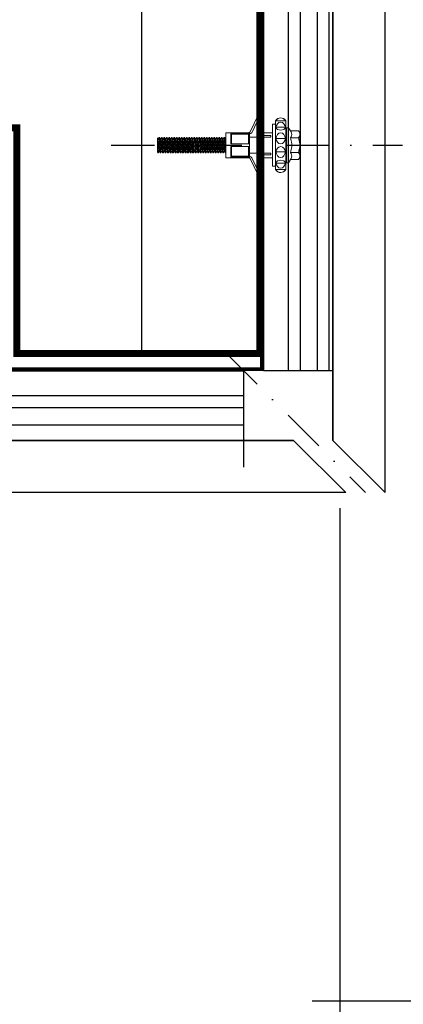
# Model space of a CAD drawing. Header units: millimetres. Extents: x -312551 to 250764, y -35891 to 59426.
# Tile 269 of 316: x 160359 to 160469, y 5709 to 5992. Entities that reach past the tile are written whole.
import ezdxf

# ---------------------------------------------------------------- set-up
doc = ezdxf.new("R2010")
doc.units = ezdxf.units.MM
doc.header["$LTSCALE"] = 2.5
doc.linetypes.add('DASHDOT', pattern=[1, 0.5, -0.25, 0, -0.25])
doc.linetypes.add('HIDDEN', pattern=[0.375, 0.25, -0.125])
for name, color, linetype in [('Rails', 1, 'Continuous'), ('TERR TILE 500', 11, 'Continuous'), ('TERR TILE 600', 160, 'Continuous'), ('Terracotta Tile', 30, 'Continuous')]:
    doc.layers.add(name, color=color, linetype=linetype)
doc.linetypes.add('BATTING', pattern='A,0.0001,-0.1,[134,ltypeshp.shx,S=0.1,R=0,X=-0.1,Y=0],-0.2,[134,ltypeshp.shx,S=0.1,R=180,X=0.1,Y=0],-0.1', length=0.4001)

# ---------------------------------------------------------------- blocks, each defined once
blk = doc.blocks.new('KP Tile fastener')
at = {"layer": 'Rails', "color": 7, "linetype": 'Continuous', "lineweight": 0}
for p, q in [((6.37, 3.87), (4.05, 8.63)), ((-3.59, 7.37), (-3.87, 7.02)), ((-3.87, 0), (-3.87, 7.02)), ((-3.5, 7.37), (-3.73, 7.02)), ((-3.73, 7.02), (-1.04, 7.02)), ((-3.63, 5.7), (-3.73, 5.14)), ((-3.34, 6.17), (-3.63, 5.7)), ((-3.24, 7.64), (-3.59, 7.37)), ((-3.18, 7.63), (-3.5, 7.37)), ((-2.9, 6.49), (-3.34, 6.17)), ((-2.83, 7.81), (-3.24, 7.64)), ((-2.8, 7.8), (-3.18, 7.63)), ((-2.39, 6.6), (-2.9, 6.49)), ((-2.39, 7.87), (-2.83, 7.81)), ((-2.39, 7.86), (-2.8, 7.8)), ((-1.94, 7.82), (-2.39, 7.87)), ((-1.97, 7.8), (-2.39, 7.86)), ((-1.87, 6.49), (-2.39, 6.6)), ((-1.59, 7.63), (-1.97, 7.8)), ((-1.53, 7.65), (-1.94, 7.82)), ((-1.43, 6.17), (-1.87, 6.49)), ((-1.27, 7.37), (-1.59, 7.63)), ((-1.18, 7.38), (-1.53, 7.65)), ((-1.14, 5.7), (-1.43, 6.17)), ((-1.04, 7.02), (-1.27, 7.37)), ((-0.9, 7.02), (-1.18, 7.38)), ((-1.04, 5.14), (-1.14, 5.7)), ((-0.9, 0), (-0.9, 7.02)), ((-0.9, 6.03), (0, 6.03)), ((0, 0), (0, 6.03)), ((0, 0), (0, 6.03)), ((2.63, 3.85), (2.63, 8.3)), ((3.13, 3.04), (3.13, 8.33)), ((5.95, 3.6), (3.61, 8.44)), ((-7.87, 3.5), (-7.92, 3.12)), ((-7.92, 0), (-7.92, 3.12)), ((-7.92, 3.12), (-7.87, 2.73)), ((-7.71, 3.86), (-7.87, 3.5)), ((-7.47, 4.16), (-7.71, 3.86)), ((-7.47, 4.16), (-5.19, 4.16)), ((-5.53, 3.49), (-5.58, 3.12)), ((-5.58, 3.12), (-5.53, 2.74)), ((-5.4, 3.85), (-5.53, 3.49)), ((-5.19, 4.15), (-5.4, 3.85)), ((-5.19, 4.16), (-4.68, 5.04)), ((-4.68, 0), (-4.68, 5.04)), ((-4.68, 5.04), (-4.05, 5.04)), ((-4.05, 0), (-4.05, 5.04)), ((-3.73, 5.14), (-1.04, 5.14)), ((-3.73, 5.14), (-3.63, 4.82)), ((-3.63, 4.82), (-3.34, 4.54)), ((-3.34, 3.07), (-3.63, 2.53)), ((-3.34, 4.54), (-2.39, 4.3)), ((-2.9, 3.44), (-3.34, 3.07)), ((-2.39, 3.57), (-2.9, 3.44)), ((-2.39, 4.3), (-1.43, 4.54)), ((-1.87, 3.44), (-2.39, 3.57)), ((-1.43, 3.07), (-1.87, 3.44)), ((-1.43, 4.54), (-1.14, 4.82)), ((-1.14, 2.53), (-1.43, 3.07)), ((-1.14, 4.82), (-1.04, 5.14)), ((0, 3.6), (2.38, 3.6)), ((6.6, 0.36), (6.6, 3.69)), ((6.6, 3.51), (12, 3.51)), ((6.6, 3.33), (12, 3.33)), ((6.6, 3.33), (6.87, 3.2)), ((6.87, 0.36), (6.87, 3.2)), ((6.87, 3.2), (11.73, 3.2)), ((6.95, 3.6), (12, 3.6)), ((11.73, 3.2), (12, 3.33)), ((11.73, 0.36), (11.73, 3.2)), ((12, 0.36), (12, 3.6)), ((12, 3.6), (13.35, 3.6)), ((13.35, 0), (13.35, 3.6)), ((-7.9, 0.43), (-7.92, 0)), ((-7.9, 0.43), (-7.92, 0)), ((-7.9, -0.43), (-7.92, 0)), ((-7.9, -0.43), (-7.92, 0)), ((-7.84, 0.86), (-7.9, 0.43)), ((-7.87, 2.73), (-7.71, 2.38)), ((-7.75, 1.28), (-7.84, 0.86)), ((-7.62, 1.69), (-7.75, 1.28)), ((-7.71, 2.38), (-7.47, 2.08)), ((-7.47, 2.08), (-7.62, 1.69)), ((-7.47, 2.08), (-5.19, 2.08)), ((-5.56, 0.42), (-5.58, 0)), ((-5.56, 0.42), (-5.58, 0)), ((-5.56, -0.42), (-5.58, 0)), ((-5.56, -0.42), (-5.58, 0)), ((-5.52, 0.85), (-5.56, 0.42)), ((-5.53, 2.74), (-5.4, 2.39)), ((-5.44, 1.28), (-5.52, 0.85)), ((-5.33, 1.69), (-5.44, 1.28)), ((-5.4, 2.39), (-5.19, 2.08)), ((-5.2, 2.08), (-5.33, 1.69)), ((-4.68, 0), (-4.68, -5.04)), ((-4.05, 2.09), (-3.87, 2.09)), ((-4.05, 0), (-4.05, -5.04)), ((-3.63, 2.53), (-3.73, 1.88)), ((-3.73, 1.88), (-1.04, 1.88)), ((-3.73, 1.88), (-3.63, 1.32)), ((-3.63, 1.32), (-3.34, 0.85)), ((-3.34, 0.85), (-2.9, 0.53)), ((-2.9, 0.53), (-2.39, 0.42)), ((-2.9, 0.53), (-2.39, 0.42)), ((-2.39, 0.42), (-1.87, 0.53)), ((-2.39, 0.42), (-1.87, 0.53)), ((-1.87, 0.53), (-1.43, 0.85)), ((-1.43, 0.85), (-1.14, 1.32)), ((-1.04, 1.88), (-1.14, 2.53)), ((-1.14, 1.32), (-1.04, 1.88)), ((0, 0), (0, -6.03)), ((0, 0), (0, -6.03)), ((0.43, 2.28), (0.43, 2.79)), ((0.43, 2.79), (2.88, 2.79)), ((0.43, 2.28), (6.6, 2.28)), ((2.63, 2.28), (2.63, -2.28)), ((6.6, 0.36), (12, 0.36)), ((6.6, 0.36), (6.6, -3.69)), ((13.35, 2.2), (13.38, 2.25)), ((13.35, 0), (13.35, -3.6)), ((13.38, 2.25), (13.74, -2.25)), ((13.38, 2.25), (13.53, 2.25)), ((13.53, 2.25), (13.89, -2.25)), ((13.53, 2.25), (13.77, 1.84)), ((13.77, 1.84), (13.78, 1.82)), ((13.78, 1.82), (13.8, 1.81)), ((13.8, 1.81), (13.81, 1.81)), ((13.81, 1.81), (13.83, 1.81)), ((13.82, 1.81), (14.17, -1.81)), ((13.83, 1.81), (13.85, 1.82)), ((13.85, 1.82), (13.86, 1.84)), ((13.86, 1.84), (14.1, 2.25)), ((14.1, 2.25), (14.46, -2.25)), ((14.1, 2.25), (14.25, 2.25)), ((14.25, 2.25), (14.61, -2.25)), ((14.25, 2.25), (14.49, 1.84)), ((14.49, 1.84), (14.5, 1.82)), ((14.5, 1.82), (14.52, 1.81)), ((14.52, 1.81), (14.53, 1.81)), ((14.53, 1.81), (14.55, 1.81)), ((14.54, 1.81), (14.89, -1.81)), ((14.55, 1.81), (14.57, 1.82)), ((14.57, 1.82), (14.58, 1.84)), ((14.58, 1.84), (14.82, 2.25)), ((14.82, 2.25), (15.18, -2.25)), ((14.82, 2.25), (14.97, 2.25)), ((14.97, 2.25), (15.33, -2.25)), ((14.97, 2.25), (15.21, 1.84)), ((15.21, 1.84), (15.22, 1.82)), ((15.22, 1.82), (15.24, 1.81)), ((15.24, 1.81), (15.25, 1.81)), ((15.25, 1.81), (15.27, 1.81)), ((15.26, 1.81), (15.61, -1.81)), ((15.27, 1.81), (15.29, 1.82)), ((15.29, 1.82), (15.3, 1.84)), ((15.3, 1.84), (15.54, 2.25)), ((15.54, 2.25), (15.9, -2.25)), ((15.54, 2.25), (15.69, 2.25)), ((15.69, 2.25), (16.05, -2.25)), ((15.69, 2.25), (15.93, 1.84)), ((15.93, 1.84), (15.94, 1.82)), ((15.94, 1.82), (15.96, 1.81)), ((15.96, 1.81), (15.97, 1.81)), ((15.97, 1.81), (15.99, 1.81)), ((15.98, 1.81), (16.33, -1.81)), ((15.99, 1.81), (16.01, 1.82)), ((16.01, 1.82), (16.02, 1.84)), ((16.02, 1.84), (16.26, 2.25)), ((16.26, 2.25), (16.62, -2.25)), ((16.26, 2.25), (16.41, 2.25)), ((16.41, 2.25), (16.77, -2.25)), ((16.41, 2.25), (16.65, 1.84)), ((16.65, 1.84), (16.66, 1.82)), ((16.66, 1.82), (16.68, 1.81)), ((16.68, 1.81), (16.69, 1.81)), ((16.69, 1.81), (16.71, 1.81)), ((16.7, 1.81), (17.05, -1.81)), ((16.71, 1.81), (16.73, 1.82)), ((16.73, 1.82), (16.74, 1.84)), ((16.74, 1.84), (16.98, 2.25)), ((16.98, 2.25), (17.34, -2.25)), ((16.98, 2.25), (17.13, 2.25)), ((17.13, 2.25), (17.49, -2.25)), ((17.13, 2.25), (17.37, 1.84)), ((17.37, 1.84), (17.38, 1.82)), ((17.38, 1.82), (17.4, 1.81)), ((17.4, 1.81), (17.41, 1.81)), ((17.41, 1.81), (17.43, 1.81)), ((17.42, 1.81), (17.77, -1.81)), ((17.43, 1.81), (17.45, 1.82)), ((17.45, 1.82), (17.46, 1.84)), ((17.46, 1.84), (17.7, 2.25)), ((17.7, 2.25), (18.06, -2.25)), ((17.7, 2.25), (17.85, 2.25)), ((17.85, 2.25), (18.21, -2.25)), ((17.85, 2.25), (18.09, 1.84)), ((18.09, 1.84), (18.1, 1.82)), ((18.1, 1.82), (18.12, 1.81)), ((18.12, 1.81), (18.13, 1.81)), ((18.13, 1.81), (18.15, 1.81)), ((18.14, 1.81), (18.49, -1.81)), ((18.15, 1.81), (18.17, 1.82)), ((18.17, 1.82), (18.18, 1.84)), ((18.18, 1.84), (18.42, 2.25)), ((18.42, 2.25), (18.78, -2.25)), ((18.42, 2.25), (18.57, 2.25)), ((18.57, 2.25), (18.93, -2.25)), ((18.57, 2.25), (18.81, 1.84)), ((18.81, 1.84), (18.82, 1.82)), ((18.82, 1.82), (18.84, 1.81)), ((18.84, 1.81), (18.85, 1.81)), ((18.85, 1.81), (18.87, 1.81)), ((18.86, 1.81), (19.21, -1.81)), ((18.87, 1.81), (18.89, 1.82)), ((18.89, 1.82), (18.9, 1.84)), ((18.9, 1.84), (19.14, 2.25)), ((19.14, 2.25), (19.5, -2.25)), ((19.14, 2.25), (19.29, 2.25)), ((19.29, 2.25), (19.65, -2.25)), ((19.29, 2.25), (19.53, 1.84)), ((19.53, 1.84), (19.54, 1.82)), ((19.54, 1.82), (19.56, 1.81)), ((19.56, 1.81), (19.57, 1.81)), ((19.57, 1.81), (19.59, 1.81)), ((19.58, 1.81), (19.93, -1.81)), ((19.59, 1.81), (19.61, 1.82)), ((19.61, 1.82), (19.62, 1.84)), ((19.62, 1.84), (19.86, 2.25)), ((19.86, 2.25), (20.22, -2.25)), ((19.86, 2.25), (20.01, 2.25)), ((20.01, 2.25), (20.37, -2.25)), ((20.01, 2.25), (20.25, 1.84)), ((20.25, 1.84), (20.26, 1.82)), ((20.26, 1.82), (20.28, 1.81)), ((20.28, 1.81), (20.29, 1.81)), ((20.29, 1.81), (20.31, 1.81)), ((20.3, 1.81), (20.65, -1.81)), ((20.31, 1.81), (20.33, 1.82)), ((20.33, 1.82), (20.34, 1.84)), ((20.34, 1.84), (20.58, 2.25)), ((20.58, 2.25), (20.94, -2.25)), ((20.58, 2.25), (20.73, 2.25)), ((20.73, 2.25), (21.09, -2.25)), ((20.73, 2.25), (20.97, 1.84)), ((20.97, 1.84), (20.98, 1.82)), ((20.98, 1.82), (21, 1.81)), ((21, 1.81), (21.01, 1.81)), ((21.01, 1.81), (21.03, 1.81)), ((21.02, 1.81), (21.37, -1.81)), ((21.03, 1.81), (21.05, 1.82)), ((21.05, 1.82), (21.06, 1.84)), ((21.06, 1.84), (21.3, 2.25)), ((21.3, 2.25), (21.66, -2.25)), ((21.3, 2.25), (21.45, 2.25)), ((21.45, 2.25), (21.81, -2.25)), ((21.45, 2.25), (21.69, 1.84)), ((21.69, 1.84), (21.7, 1.82)), ((21.7, 1.82), (21.72, 1.81)), ((21.72, 1.81), (21.73, 1.81)), ((21.73, 1.81), (21.75, 1.81)), ((21.74, 1.81), (22.09, -1.81)), ((21.75, 1.81), (21.77, 1.82)), ((21.77, 1.82), (21.78, 1.84)), ((21.78, 1.84), (22.02, 2.25)), ((22.02, 2.25), (22.38, -2.25)), ((22.02, 2.25), (22.17, 2.25)), ((22.17, 2.25), (22.53, -2.25)), ((22.17, 2.25), (22.41, 1.84)), ((22.41, 1.84), (22.42, 1.82)), ((22.42, 1.82), (22.44, 1.81)), ((22.44, 1.81), (22.45, 1.81)), ((22.45, 1.81), (22.47, 1.81)), ((22.46, 1.81), (22.81, -1.81)), ((22.47, 1.81), (22.49, 1.82)), ((22.49, 1.82), (22.5, 1.84)), ((22.5, 1.84), (22.74, 2.25)), ((22.74, 2.25), (23.1, -2.25)), ((22.74, 2.25), (22.89, 2.25)), ((22.89, 2.25), (23.25, -2.25)), ((22.89, 2.25), (23.13, 1.84)), ((23.13, 1.84), (23.14, 1.82)), ((23.14, 1.82), (23.16, 1.81)), ((23.16, 1.81), (23.17, 1.81)), ((23.17, 1.81), (23.19, 1.81)), ((23.18, 1.81), (23.53, -1.81)), ((23.19, 1.81), (23.21, 1.82)), ((23.21, 1.82), (23.22, 1.84)), ((23.22, 1.84), (23.46, 2.25)), ((23.46, 2.25), (23.82, -2.25)), ((23.46, 2.25), (23.61, 2.25)), ((23.61, 2.25), (23.97, -2.25)), ((23.61, 2.25), (23.85, 1.84)), ((23.85, 1.84), (23.86, 1.82)), ((23.86, 1.82), (23.88, 1.81)), ((23.88, 1.81), (23.89, 1.81)), ((23.89, 1.81), (23.91, 1.81)), ((23.9, 1.81), (24.25, -1.81)), ((23.91, 1.81), (23.93, 1.82)), ((23.93, 1.82), (23.94, 1.84)), ((23.94, 1.84), (24.18, 2.25)), ((24.18, 2.25), (24.54, -2.25)), ((24.18, 2.25), (24.33, 2.25)), ((24.33, 2.25), (24.69, -2.25)), ((24.33, 2.25), (24.57, 1.84)), ((24.57, 1.84), (24.58, 1.82)), ((24.58, 1.82), (24.6, 1.81)), ((24.6, 1.81), (24.61, 1.81)), ((24.61, 1.81), (24.63, 1.81)), ((24.62, 1.81), (24.97, -1.81)), ((24.63, 1.81), (24.65, 1.82)), ((24.65, 1.82), (24.66, 1.84)), ((24.66, 1.84), (24.9, 2.25)), ((24.9, 2.25), (25.26, -2.25)), ((24.9, 2.25), (25.05, 2.25)), ((25.05, 2.25), (25.41, -2.25)), ((25.05, 2.25), (25.29, 1.84)), ((25.29, 1.84), (25.3, 1.82)), ((25.3, 1.82), (25.32, 1.81)), ((25.32, 1.81), (25.33, 1.81)), ((25.33, 1.81), (25.35, 1.81)), ((25.34, 1.81), (25.69, -1.81)), ((25.35, 1.81), (25.37, 1.82)), ((25.37, 1.82), (25.38, 1.84)), ((25.38, 1.84), (25.62, 2.25)), ((25.62, 2.25), (25.98, -2.25)), ((25.62, 2.25), (25.77, 2.25)), ((25.77, 2.25), (26.13, -2.25)), ((25.77, 2.25), (26.01, 1.84)), ((26.01, 1.84), (26.02, 1.82)), ((26.02, 1.82), (26.04, 1.81)), ((26.04, 1.81), (26.05, 1.81)), ((26.05, 1.81), (26.07, 1.81)), ((26.06, 1.81), (26.41, -1.81)), ((26.07, 1.81), (26.09, 1.82)), ((26.09, 1.82), (26.1, 1.84)), ((26.1, 1.84), (26.34, 2.25)), ((26.34, 2.25), (26.7, -2.25)), ((26.34, 2.25), (26.49, 2.25)), ((26.49, 2.25), (26.85, -2.25)), ((26.49, 2.25), (26.73, 1.84)), ((26.73, 1.84), (26.74, 1.82)), ((26.74, 1.82), (26.76, 1.81)), ((26.76, 1.81), (26.77, 1.81)), ((26.77, 1.81), (26.79, 1.81)), ((26.78, 1.81), (27.13, -1.81)), ((26.79, 1.81), (26.81, 1.82)), ((26.81, 1.82), (26.82, 1.84)), ((26.82, 1.84), (27.06, 2.25)), ((27.06, 2.25), (27.42, -2.25)), ((27.06, 2.25), (27.21, 2.25)), ((27.21, 2.25), (27.57, -2.25)), ((27.21, 2.25), (27.45, 1.84)), ((27.45, 1.84), (27.46, 1.82)), ((27.46, 1.82), (27.48, 1.81)), ((27.48, 1.81), (27.49, 1.81)), ((27.49, 1.81), (27.51, 1.81)), ((27.5, 1.81), (27.85, -1.81)), ((27.51, 1.81), (27.53, 1.82)), ((27.53, 1.82), (27.54, 1.84)), ((27.54, 1.84), (27.78, 2.25)), ((27.78, 2.25), (28.14, -2.25)), ((27.78, 2.25), (27.93, 2.25)), ((27.93, 2.25), (28.29, -2.25)), ((27.93, 2.25), (28.17, 1.84)), ((28.17, 1.84), (28.18, 1.82)), ((28.18, 1.82), (28.2, 1.81)), ((28.2, 1.81), (28.21, 1.81)), ((28.21, 1.81), (28.23, 1.81)), ((28.22, 1.81), (28.57, -1.81)), ((28.23, 1.81), (28.25, 1.82)), ((28.25, 1.82), (28.26, 1.84)), ((28.26, 1.84), (28.5, 2.25)), ((28.5, 2.25), (28.86, -2.25)), ((28.5, 2.25), (28.65, 2.25)), ((28.65, 2.25), (29.01, -2.25)), ((28.65, 2.25), (28.89, 1.84)), ((28.89, 1.84), (28.9, 1.82)), ((28.9, 1.82), (28.92, 1.81)), ((28.92, 1.81), (28.93, 1.81)), ((28.93, 1.81), (28.95, 1.81)), ((28.94, 1.81), (29.29, -1.81)), ((28.95, 1.81), (28.97, 1.82)), ((28.97, 1.82), (28.98, 1.84)), ((28.98, 1.84), (29.22, 2.25)), ((29.22, 2.25), (29.58, -2.25)), ((29.22, 2.25), (29.37, 2.25)), ((29.37, 2.25), (29.73, -2.25)), ((29.37, 2.25), (29.61, 1.84)), ((29.61, 1.84), (29.62, 1.82)), ((29.62, 1.82), (29.64, 1.81)), ((29.64, 1.81), (29.65, 1.81)), ((29.65, 1.81), (29.67, 1.81)), ((29.66, 1.81), (30.01, -1.81)), ((29.67, 1.81), (29.69, 1.82)), ((29.69, 1.82), (29.7, 1.84)), ((29.7, 1.84), (29.94, 2.25)), ((29.94, 2.25), (30.09, 2.25)), ((29.94, 2.25), (30.3, -2.25)), ((30.09, 2.25), (30.33, 1.84)), ((30.09, 2.25), (30.45, -2.25)), ((30.33, 1.84), (30.34, 1.82)), ((30.34, 1.82), (30.36, 1.81)), ((30.36, 1.81), (30.37, 1.81)), ((30.37, 1.81), (30.39, 1.81)), ((30.38, 1.81), (30.73, -1.81)), ((30.39, 1.81), (30.41, 1.82)), ((30.41, 1.82), (30.42, 1.84)), ((30.42, 1.84), (30.66, 2.25)), ((30.66, 2.25), (30.81, 2.25)), ((30.66, 2.25), (31.02, -2.25)), ((30.81, 2.25), (31.05, 1.84)), ((30.81, 2.25), (31.17, -2.25)), ((31.05, 1.84), (31.06, 1.82)), ((31.06, 1.82), (31.08, 1.81)), ((31.08, 1.81), (31.09, 1.81)), ((31.09, 1.81), (31.11, 1.81)), ((31.1, 1.81), (31.45, -1.81)), ((31.11, 1.81), (31.13, 1.82)), ((31.13, 1.82), (31.14, 1.84)), ((31.14, 1.84), (31.38, 2.25)), ((31.38, 2.25), (31.53, 2.25)), ((31.38, 2.25), (31.74, -2.25)), ((31.53, 2.25), (31.77, 1.84)), ((31.53, 2.25), (31.89, -2.25)), ((31.77, 1.84), (31.78, 1.82)), ((31.78, 1.82), (31.8, 1.81)), ((31.8, 1.81), (31.81, 1.81)), ((31.81, 1.81), (31.83, 1.81)), ((31.82, 1.81), (32.17, -1.81)), ((31.83, 1.81), (31.85, 1.82)), ((31.85, 1.82), (31.86, 1.84)), ((31.86, 1.84), (32.1, 2.25)), ((32.1, 2.25), (32.25, 2.25)), ((32.1, 2.25), (32.46, -2.25)), ((32.25, 2.25), (32.49, 1.84)), ((32.25, 2.25), (32.61, -2.25)), ((32.49, 1.84), (32.5, 1.82)), ((32.5, 1.82), (32.52, 1.81)), ((32.52, 1.81), (32.53, 1.81)), ((32.53, 1.81), (32.55, 1.81)), ((32.54, 1.81), (32.89, -1.81)), ((32.55, 1.81), (32.57, 1.82)), ((32.57, 1.82), (32.58, 1.84)), ((32.58, 1.84), (32.82, 2.25)), ((32.82, 2.25), (32.97, 2.25)), ((32.82, 2.25), (33.1, -1.25)), ((32.97, 2.25), (33.1, 2.02)), ((32.97, 2.25), (33.1, 0.61)), ((33.1, -2.11), (33.1, 2.02)), ((-7.92, 0), (-7.92, -3.12)), ((-7.92, -3.12), (-7.87, -2.73)), ((-7.84, -0.86), (-7.9, -0.43)), ((-7.84, -0.86), (-7.9, -0.43)), ((-7.87, -2.73), (-7.71, -2.38)), ((-7.75, -1.28), (-7.84, -0.86)), ((-7.62, -1.69), (-7.75, -1.28)), ((-7.71, -2.38), (-7.47, -2.08)), ((-7.47, -2.08), (-7.62, -1.69)), ((-7.47, -2.08), (-5.19, -2.08)), ((-5.58, -3.12), (-5.53, -2.74)), ((-5.52, -0.85), (-5.56, -0.42)), ((-5.52, -0.85), (-5.56, -0.42)), ((-5.53, -2.74), (-5.4, -2.39)), ((-5.44, -1.28), (-5.52, -0.85)), ((-5.33, -1.69), (-5.44, -1.28)), ((-5.4, -2.39), (-5.19, -2.08)), ((-5.2, -2.08), (-5.33, -1.69)), ((-4.05, -2.09), (-3.87, -2.09)), ((-3.87, 0), (-3.87, -7.02)), ((-3.73, -1.88), (-3.63, -1.32)), ((-3.63, -2.53), (-3.73, -1.88)), ((-3.73, -1.88), (-1.04, -1.88)), ((-3.63, -1.32), (-3.34, -0.85)), ((-3.34, -3.07), (-3.63, -2.53)), ((-3.34, -0.85), (-2.9, -0.53)), ((-3.34, -0.85), (-2.9, -0.53)), ((-2.9, -0.53), (-2.39, -0.42)), ((-2.9, -0.53), (-2.39, -0.42)), ((-2.39, -0.42), (-1.87, -0.53)), ((-2.39, -0.42), (-1.87, -0.53)), ((-1.87, -0.53), (-1.43, -0.85)), ((-1.87, -0.53), (-1.43, -0.85)), ((-1.43, -0.85), (-1.14, -1.32)), ((-1.14, -2.53), (-1.43, -3.07)), ((-1.14, -1.32), (-1.04, -1.88)), ((-1.04, -1.88), (-1.14, -2.53)), ((-0.9, 0), (-0.9, -7.02)), ((0.43, -2.28), (0.43, -2.79)), ((0.43, -2.28), (6.6, -2.28)), ((0.43, -2.79), (2.88, -2.79)), ((6.6, -0.36), (12, -0.36)), ((6.87, -0.36), (6.87, -3.2)), ((11.73, -0.36), (11.73, -3.2)), ((12, -0.36), (12, -3.6)), ((13.35, -0.78), (13.45, -1.81)), ((13.35, -1.94), (13.41, -1.84)), ((13.42, -1.82), (13.41, -1.84)), ((13.44, -1.81), (13.42, -1.82)), ((13.45, -1.81), (13.44, -1.81)), ((13.47, -1.81), (13.45, -1.81)), ((13.49, -1.82), (13.47, -1.81)), ((13.5, -1.84), (13.49, -1.82)), ((13.5, -1.84), (13.74, -2.25)), ((13.74, -2.25), (13.89, -2.25)), ((13.89, -2.25), (14.13, -1.84)), ((14.14, -1.82), (14.13, -1.84)), ((14.16, -1.81), (14.14, -1.82)), ((14.17, -1.81), (14.16, -1.81)), ((14.19, -1.81), (14.17, -1.81)), ((14.21, -1.82), (14.19, -1.81)), ((14.22, -1.84), (14.21, -1.82)), ((14.22, -1.84), (14.46, -2.25)), ((14.46, -2.25), (14.61, -2.25)), ((14.61, -2.25), (14.85, -1.84)), ((14.86, -1.82), (14.85, -1.84)), ((14.88, -1.81), (14.86, -1.82)), ((14.89, -1.81), (14.88, -1.81)), ((14.91, -1.81), (14.89, -1.81)), ((14.93, -1.82), (14.91, -1.81)), ((14.94, -1.84), (14.93, -1.82)), ((14.94, -1.84), (15.18, -2.25)), ((15.18, -2.25), (15.33, -2.25)), ((15.33, -2.25), (15.57, -1.84)), ((15.58, -1.82), (15.57, -1.84)), ((15.6, -1.81), (15.58, -1.82)), ((15.61, -1.81), (15.6, -1.81)), ((15.63, -1.81), (15.61, -1.81)), ((15.65, -1.82), (15.63, -1.81)), ((15.66, -1.84), (15.65, -1.82)), ((15.66, -1.84), (15.9, -2.25)), ((15.9, -2.25), (16.05, -2.25)), ((16.05, -2.25), (16.29, -1.84)), ((16.3, -1.82), (16.29, -1.84)), ((16.32, -1.81), (16.3, -1.82)), ((16.33, -1.81), (16.32, -1.81)), ((16.35, -1.81), (16.33, -1.81)), ((16.37, -1.82), (16.35, -1.81)), ((16.38, -1.84), (16.37, -1.82)), ((16.38, -1.84), (16.62, -2.25)), ((16.62, -2.25), (16.77, -2.25)), ((16.77, -2.25), (17.01, -1.84)), ((17.02, -1.82), (17.01, -1.84)), ((17.04, -1.81), (17.02, -1.82)), ((17.05, -1.81), (17.04, -1.81)), ((17.07, -1.81), (17.05, -1.81)), ((17.09, -1.82), (17.07, -1.81)), ((17.1, -1.84), (17.09, -1.82)), ((17.1, -1.84), (17.34, -2.25)), ((17.34, -2.25), (17.49, -2.25)), ((17.49, -2.25), (17.73, -1.84)), ((17.74, -1.82), (17.73, -1.84)), ((17.76, -1.81), (17.74, -1.82)), ((17.77, -1.81), (17.76, -1.81)), ((17.79, -1.81), (17.77, -1.81)), ((17.81, -1.82), (17.79, -1.81)), ((17.82, -1.84), (17.81, -1.82)), ((17.82, -1.84), (18.06, -2.25)), ((18.06, -2.25), (18.21, -2.25)), ((18.21, -2.25), (18.45, -1.84)), ((18.46, -1.82), (18.45, -1.84)), ((18.48, -1.81), (18.46, -1.82)), ((18.49, -1.81), (18.48, -1.81)), ((18.51, -1.81), (18.49, -1.81)), ((18.53, -1.82), (18.51, -1.81)), ((18.54, -1.84), (18.53, -1.82)), ((18.54, -1.84), (18.78, -2.25)), ((18.78, -2.25), (18.93, -2.25)), ((18.93, -2.25), (19.17, -1.84)), ((19.18, -1.82), (19.17, -1.84)), ((19.2, -1.81), (19.18, -1.82)), ((19.21, -1.81), (19.2, -1.81)), ((19.23, -1.81), (19.21, -1.81)), ((19.25, -1.82), (19.23, -1.81)), ((19.26, -1.84), (19.25, -1.82)), ((19.26, -1.84), (19.5, -2.25)), ((19.5, -2.25), (19.65, -2.25)), ((19.65, -2.25), (19.89, -1.84)), ((19.9, -1.82), (19.89, -1.84)), ((19.92, -1.81), (19.9, -1.82)), ((19.93, -1.81), (19.92, -1.81)), ((19.95, -1.81), (19.93, -1.81)), ((19.97, -1.82), (19.95, -1.81)), ((19.98, -1.84), (19.97, -1.82)), ((19.98, -1.84), (20.22, -2.25)), ((20.22, -2.25), (20.37, -2.25)), ((20.37, -2.25), (20.61, -1.84)), ((20.62, -1.82), (20.61, -1.84)), ((20.64, -1.81), (20.62, -1.82)), ((20.65, -1.81), (20.64, -1.81)), ((20.67, -1.81), (20.65, -1.81)), ((20.69, -1.82), (20.67, -1.81)), ((20.7, -1.84), (20.69, -1.82)), ((20.7, -1.84), (20.94, -2.25)), ((20.94, -2.25), (21.09, -2.25)), ((21.09, -2.25), (21.33, -1.84)), ((21.34, -1.82), (21.33, -1.84)), ((21.36, -1.81), (21.34, -1.82)), ((21.37, -1.81), (21.36, -1.81)), ((21.39, -1.81), (21.37, -1.81)), ((21.41, -1.82), (21.39, -1.81)), ((21.42, -1.84), (21.41, -1.82)), ((21.42, -1.84), (21.66, -2.25)), ((21.66, -2.25), (21.81, -2.25)), ((21.81, -2.25), (22.05, -1.84)), ((22.06, -1.82), (22.05, -1.84)), ((22.08, -1.81), (22.06, -1.82)), ((22.09, -1.81), (22.08, -1.81)), ((22.11, -1.81), (22.09, -1.81)), ((22.13, -1.82), (22.11, -1.81)), ((22.14, -1.84), (22.13, -1.82)), ((22.14, -1.84), (22.38, -2.25)), ((22.38, -2.25), (22.53, -2.25)), ((22.53, -2.25), (22.77, -1.84)), ((22.78, -1.82), (22.77, -1.84)), ((22.8, -1.81), (22.78, -1.82)), ((22.81, -1.81), (22.8, -1.81)), ((22.83, -1.81), (22.81, -1.81)), ((22.85, -1.82), (22.83, -1.81)), ((22.86, -1.84), (22.85, -1.82)), ((22.86, -1.84), (23.1, -2.25)), ((23.1, -2.25), (23.25, -2.25)), ((23.25, -2.25), (23.49, -1.84)), ((23.5, -1.82), (23.49, -1.84)), ((23.52, -1.81), (23.5, -1.82)), ((23.53, -1.81), (23.52, -1.81)), ((23.55, -1.81), (23.53, -1.81)), ((23.57, -1.82), (23.55, -1.81)), ((23.58, -1.84), (23.57, -1.82)), ((23.58, -1.84), (23.82, -2.25)), ((23.82, -2.25), (23.97, -2.25)), ((23.97, -2.25), (24.21, -1.84)), ((24.22, -1.82), (24.21, -1.84)), ((24.24, -1.81), (24.22, -1.82)), ((24.25, -1.81), (24.24, -1.81)), ((24.27, -1.81), (24.25, -1.81)), ((24.29, -1.82), (24.27, -1.81)), ((24.3, -1.84), (24.29, -1.82)), ((24.3, -1.84), (24.54, -2.25)), ((24.54, -2.25), (24.69, -2.25)), ((24.69, -2.25), (24.93, -1.84)), ((24.94, -1.82), (24.93, -1.84)), ((24.96, -1.81), (24.94, -1.82)), ((24.97, -1.81), (24.96, -1.81)), ((24.99, -1.81), (24.97, -1.81)), ((25.01, -1.82), (24.99, -1.81)), ((25.02, -1.84), (25.01, -1.82)), ((25.02, -1.84), (25.26, -2.25)), ((25.26, -2.25), (25.41, -2.25)), ((25.41, -2.25), (25.65, -1.84)), ((25.66, -1.82), (25.65, -1.84)), ((25.68, -1.81), (25.66, -1.82)), ((25.69, -1.81), (25.68, -1.81)), ((25.71, -1.81), (25.69, -1.81)), ((25.73, -1.82), (25.71, -1.81)), ((25.74, -1.84), (25.73, -1.82)), ((25.74, -1.84), (25.98, -2.25)), ((25.98, -2.25), (26.13, -2.25)), ((26.13, -2.25), (26.37, -1.84)), ((26.38, -1.82), (26.37, -1.84)), ((26.4, -1.81), (26.38, -1.82)), ((26.41, -1.81), (26.4, -1.81)), ((26.43, -1.81), (26.41, -1.81)), ((26.45, -1.82), (26.43, -1.81)), ((26.46, -1.84), (26.45, -1.82)), ((26.46, -1.84), (26.7, -2.25)), ((26.7, -2.25), (26.85, -2.25)), ((26.85, -2.25), (27.09, -1.84)), ((27.1, -1.82), (27.09, -1.84)), ((27.12, -1.81), (27.1, -1.82)), ((27.13, -1.81), (27.12, -1.81)), ((27.15, -1.81), (27.13, -1.81)), ((27.17, -1.82), (27.15, -1.81)), ((27.18, -1.84), (27.17, -1.82)), ((27.18, -1.84), (27.42, -2.25)), ((27.42, -2.25), (27.57, -2.25)), ((27.57, -2.25), (27.81, -1.84)), ((27.82, -1.82), (27.81, -1.84)), ((27.84, -1.81), (27.82, -1.82)), ((27.85, -1.81), (27.84, -1.81)), ((27.87, -1.81), (27.85, -1.81)), ((27.89, -1.82), (27.87, -1.81)), ((27.9, -1.84), (27.89, -1.82)), ((27.9, -1.84), (28.14, -2.25)), ((28.14, -2.25), (28.29, -2.25)), ((28.29, -2.25), (28.53, -1.84)), ((28.54, -1.82), (28.53, -1.84)), ((28.56, -1.81), (28.54, -1.82)), ((28.57, -1.81), (28.56, -1.81)), ((28.59, -1.81), (28.57, -1.81)), ((28.61, -1.82), (28.59, -1.81)), ((28.62, -1.84), (28.61, -1.82)), ((28.62, -1.84), (28.86, -2.25)), ((28.86, -2.25), (29.01, -2.25)), ((29.01, -2.25), (29.25, -1.84)), ((29.26, -1.82), (29.25, -1.84)), ((29.28, -1.81), (29.26, -1.82)), ((29.29, -1.81), (29.28, -1.81)), ((29.31, -1.81), (29.29, -1.81)), ((29.33, -1.82), (29.31, -1.81)), ((29.34, -1.84), (29.33, -1.82)), ((29.34, -1.84), (29.58, -2.25)), ((29.58, -2.25), (29.73, -2.25)), ((29.73, -2.25), (29.97, -1.84)), ((29.98, -1.82), (29.97, -1.84)), ((30, -1.81), (29.98, -1.82)), ((30.01, -1.81), (30, -1.81)), ((30.03, -1.81), (30.01, -1.81)), ((30.05, -1.82), (30.03, -1.81)), ((30.06, -1.84), (30.05, -1.82)), ((30.06, -1.84), (30.3, -2.25)), ((30.3, -2.25), (30.45, -2.25)), ((30.45, -2.25), (30.69, -1.84)), ((30.7, -1.82), (30.69, -1.84)), ((30.72, -1.81), (30.7, -1.82)), ((30.73, -1.81), (30.72, -1.81)), ((30.75, -1.81), (30.73, -1.81)), ((30.77, -1.82), (30.75, -1.81)), ((30.78, -1.84), (30.77, -1.82)), ((30.78, -1.84), (31.02, -2.25)), ((31.02, -2.25), (31.17, -2.25)), ((31.17, -2.25), (31.41, -1.84)), ((31.42, -1.82), (31.41, -1.84)), ((31.44, -1.81), (31.42, -1.82)), ((31.45, -1.81), (31.44, -1.81)), ((31.47, -1.81), (31.45, -1.81)), ((31.49, -1.82), (31.47, -1.81)), ((31.5, -1.84), (31.49, -1.82)), ((31.5, -1.84), (31.74, -2.25)), ((31.74, -2.25), (31.89, -2.25)), ((31.89, -2.25), (32.13, -1.84)), ((32.14, -1.82), (32.13, -1.84)), ((32.16, -1.81), (32.14, -1.82)), ((32.17, -1.81), (32.16, -1.81)), ((32.19, -1.81), (32.17, -1.81)), ((32.21, -1.82), (32.19, -1.81)), ((32.22, -1.84), (32.21, -1.82)), ((32.22, -1.84), (32.46, -2.25)), ((32.46, -2.25), (32.61, -2.25)), ((32.61, -2.25), (32.85, -1.84)), ((32.86, -1.82), (32.85, -1.84)), ((32.88, -1.81), (32.86, -1.82)), ((32.89, -1.81), (32.88, -1.81)), ((32.91, -1.81), (32.89, -1.81)), ((32.93, -1.82), (32.91, -1.81)), ((32.94, -1.84), (32.93, -1.82)), ((32.94, -1.84), (33.1, -2.11)), ((-7.87, -3.5), (-7.92, -3.12)), ((-7.71, -3.86), (-7.87, -3.5)), ((-7.47, -4.16), (-7.71, -3.86)), ((-7.47, -4.16), (-5.19, -4.16)), ((-5.53, -3.49), (-5.58, -3.12)), ((-5.4, -3.85), (-5.53, -3.49)), ((-5.19, -4.15), (-5.4, -3.85)), ((-5.19, -4.16), (-4.68, -5.04)), ((-4.68, -5.04), (-4.05, -5.04)), ((-3.73, -5.14), (-3.63, -4.82)), ((-3.63, -5.7), (-3.73, -5.14)), ((-3.73, -5.14), (-1.04, -5.14)), ((-3.63, -4.82), (-3.34, -4.54)), ((-2.9, -3.44), (-3.34, -3.07)), ((-3.34, -4.54), (-2.39, -4.3)), ((-2.39, -3.57), (-2.9, -3.44)), ((-1.87, -3.44), (-2.39, -3.57)), ((-2.39, -4.3), (-1.43, -4.54)), ((-1.43, -3.07), (-1.87, -3.44)), ((-1.43, -4.54), (-1.14, -4.82)), ((-1.14, -4.82), (-1.04, -5.14)), ((-1.04, -5.14), (-1.14, -5.7)), ((0, -3.6), (2.38, -3.6)), ((2.63, -3.85), (2.63, -8.3)), ((3.13, -3.04), (3.13, -8.33)), ((5.95, -3.6), (3.61, -8.44)), ((6.37, -3.87), (4.05, -8.63)), ((6.6, -3.33), (6.87, -3.2)), ((6.6, -3.33), (12, -3.33)), ((6.6, -3.51), (12, -3.51)), ((6.87, -3.2), (11.73, -3.2)), ((6.95, -3.6), (12, -3.6)), ((11.73, -3.2), (12, -3.33)), ((12, -3.6), (13.35, -3.6)), ((-3.59, -7.37), (-3.87, -7.02)), ((-3.5, -7.37), (-3.73, -7.02)), ((-3.73, -7.02), (-1.04, -7.02)), ((-3.34, -6.17), (-3.63, -5.7)), ((-3.24, -7.64), (-3.59, -7.37)), ((-3.18, -7.63), (-3.5, -7.37)), ((-2.9, -6.49), (-3.34, -6.17)), ((-2.83, -7.81), (-3.24, -7.64)), ((-2.8, -7.8), (-3.18, -7.63)), ((-2.39, -6.6), (-2.9, -6.49)), ((-2.39, -7.87), (-2.83, -7.81)), ((-2.39, -7.86), (-2.8, -7.8)), ((-1.87, -6.49), (-2.39, -6.6)), ((-1.97, -7.8), (-2.39, -7.86)), ((-1.94, -7.82), (-2.39, -7.87)), ((-1.59, -7.63), (-1.97, -7.8)), ((-1.53, -7.65), (-1.94, -7.82)), ((-1.43, -6.17), (-1.87, -6.49)), ((-1.27, -7.37), (-1.59, -7.63)), ((-1.18, -7.38), (-1.53, -7.65)), ((-1.14, -5.7), (-1.43, -6.17)), ((-1.04, -7.02), (-1.27, -7.37)), ((-0.9, -7.02), (-1.18, -7.38)), ((-0.9, -6.03), (0, -6.03))]:
    blk.add_line(p, q, dxfattribs=at)
for centre, radius, start, end in [((3.38, 8.3), 0.75, 26.0089, 180), ((3.38, 8.33), 0.25, 25.8375, 180), ((2.38, 3.85), 0.25, 270, 360), ((6.96, 4.37), 1.27, 217.172, 253.6075), ((6.95, 4.35), 0.75, 219.9145, 270), ((2.88, -3.04), 0.25, 360, 90), ((2.38, -3.85), 0.25, 0, 90), ((6.96, -4.37), 1.27, 106.3925, 142.828), ((6.95, -4.35), 0.75, 90, 140.0855), ((3.38, -8.3), 0.75, 180, 333.9911), ((3.38, -8.33), 0.25, 180, 334.1625)]:
    blk.add_arc(centre, radius, start, end, dxfattribs=at)

msp = doc.modelspace()

# ---------------------------------------------------------------- linework, layer by layer
at = {"color": 1, "linetype": 'Continuous'}
for p, q in [((160428.8, 6312.97), (160428.8, 5890.97)), ((160447.65, 6312.97), (160447.65, 5890.97)), ((156242.47, 5890.97), (160423.14, 5890.97)), ((160423.14, 5863.28), (160423.14, 5890.97)), ((160448.8, 5890.97), (160428.8, 5890.97))]:
    msp.add_line(p, q, dxfattribs=at)
at = {"linetype": 'Continuous'}
for p, q in [((160435.88, 6312.97), (160435.88, 5890.97)), ((160439.37, 6312.97), (160439.37, 5890.97)), ((160444.28, 6312.97), (160444.28, 5890.97)), ((156242.47, 5883.89), (160423.14, 5883.89)), ((156242.47, 5880.4), (160423.14, 5880.4)), ((156242.47, 5875.49), (160423.14, 5875.49))]:
    msp.add_line(p, q, dxfattribs=at)
at = {"color": 1, "linetype": 'BATTING', "ltscale": 75}
msp.add_line((160393.8, 5895.97), (160393.8, 6307.97), dxfattribs=at)
at = {"linetype": 'DASHDOT', "ltscale": 10}
for p, q in [((160384.95, 5955.97), (160468.8, 5955.97)), ((160418.14, 5895.97), (160458.14, 5855.97))]:
    msp.add_line(p, q, dxfattribs=at)
at = {"color": 7, "linetype": 'HIDDEN', "ltscale": 35, "const_width": 1}
msp.add_lwpolyline([(159860.49, 6312.47), (160428.3, 6312.47), (160428.3, 5891.47), (156242.47, 5891.47)], dxfattribs=at)
at = {"color": 3, "linetype": 'Continuous', "const_width": 2}
msp.add_lwpolyline([(160282.49, 5960.98), (160357.8, 5960.97), (160357.8, 5895.97), (160427.8, 5895.97), (160427.8, 6307.97), (160357.8, 6307.97), (160357.8, 6242.97), (160179.49, 6242.97)], dxfattribs=at)
at = {"layer": 'TERR TILE 500'}
msp.add_line((160730.28, 5709.47), (160442.8, 5709.47), dxfattribs=at)
at = {"layer": 'TERR TILE 600'}
msp.add_line((160450.8, 5851.43), (160450.8, 5567.95), dxfattribs=at)
at = {"layer": 'Terracotta Tile'}
for p, q in [((160463.8, 5855.97), (160463.8, 6347.97)), ((160448.8, 5870.97), (160448.8, 6332.97)), ((160437.49, 5870.97), (159860.49, 5870.97)), ((160437.49, 5870.97), (160452.49, 5855.97)), ((160448.8, 5870.97), (160463.8, 5855.97)), ((160452.49, 5855.97), (159860.49, 5855.97))]:
    msp.add_line(p, q, dxfattribs=at)
for points in [[(160463.8, 5855.97), (160463.8, 6347.97), (160448.8, 6332.97), (160448.8, 5870.97), (160463.8, 5855.97)], [(160452.49, 5855.97), (159860.49, 5855.97), (159860.49, 5870.97), (160437.49, 5870.97), (160452.49, 5855.97)]]:
    msp.add_lwpolyline(points, dxfattribs=at)

# ---------------------------------------------------------------- block references
at = {"linetype": 'Continuous', "rotation": 180}
msp.add_blockref('KP Tile fastener', (160431.37, 5955.97), dxfattribs=at)

doc.saveas('drawing.dxf')
